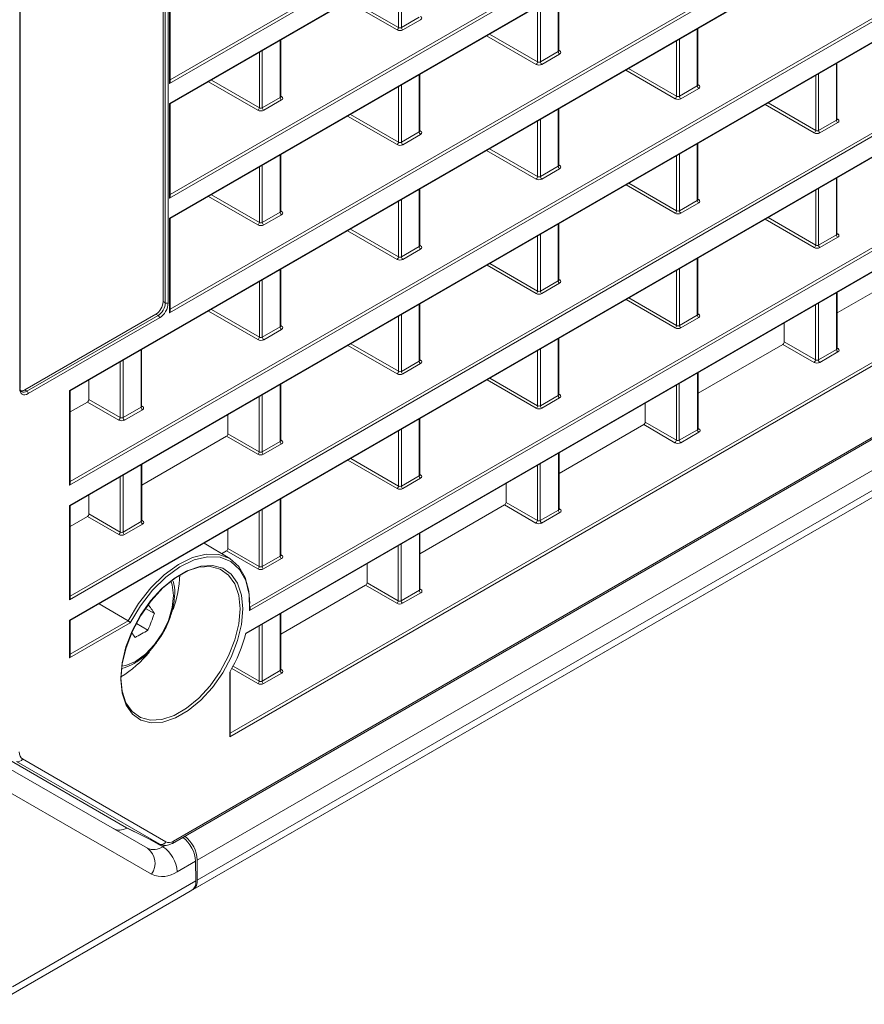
# Model space of a CAD drawing. Header units: millimetres. Extents: x 0 to 1118, y 0 to 864.
# Tile 278 of 512: x 606 to 626, y 67 to 91. Entities that reach past the tile are written whole.
import ezdxf

# ---------------------------------------------------------------- set-up
doc = ezdxf.new("R2010")
doc.units = ezdxf.units.MM

msp = doc.modelspace()

# ---------------------------------------------------------------- linework, layer by layer
at = {"color": 9, "linetype": 'Continuous', "lineweight": 0}
for p, q in [((697.2012, 120.6834), (610.1033, 70.4029)), ((610.1033, 69.9085), (697.2012, 120.1891)), ((697.0976, 119.9602), (609.9997, 69.6796)), ((609.4376, 89.5379), (654.3418, 115.4605)), ((654.3323, 115.3737), (609.4229, 89.4481)), ((609.4229, 88.9576), (654.3323, 114.8832)), ((654.3323, 112.5607), (609.4229, 86.6351)), ((609.4376, 86.7249), (654.3418, 112.6476)), ((609.4229, 86.1447), (654.3323, 112.0703)), ((654.3323, 109.7478), (609.4229, 83.8222)), ((609.4376, 83.9119), (654.3418, 109.8346)), ((606.9704, 81.9158), (654.3323, 109.2573)), ((606.985, 79.6831), (654.3418, 107.0216)), ((654.3323, 106.9348), (606.9704, 79.5933)), ((606.9704, 79.0975), (654.3323, 106.4389)), ((609.3174, 84.0663), (609.3174, 105.5505)), ((609.3878, 105.5507), (609.3878, 84.0664)), ((656.569, 105.4184), (606.9704, 76.7857)), ((606.985, 76.8754), (656.534, 105.4795)), ((606.9704, 76.2845), (656.569, 104.9172)), ((605.7453, 81.9636), (605.7453, 103.4479)), ((654.3323, 101.3142), (611.3857, 76.5216)), ((611.3891, 76.6049), (654.3418, 101.401)), ((611.296, 75.9687), (654.3323, 100.813)), ((610.9118, 73.5164), (654.3418, 98.588)), ((654.3323, 98.5012), (610.8972, 73.4266)), ((609.5179, 70.8685), (654.3323, 96.7393)), ((615.0381, 90.8224), (615.0381, 92.1823)), ((615.1085, 92.2229), (615.1085, 90.8218)), ((609.4229, 89.4481), (609.4229, 91.7706)), ((618.9574, 90.2308), (618.9574, 91.6319)), ((615.0027, 90.7611), (613.7895, 91.4615)), ((613.8602, 91.5023), (615.0381, 90.8224)), ((618.4499, 89.979), (618.4499, 91.3389)), ((618.5203, 91.3795), (618.5203, 89.9784)), ((615.1085, 90.8218), (615.5456, 91.0742)), ((615.5806, 91.0131), (615.1435, 90.7608)), ((618.4145, 89.9177), (617.2013, 90.6181)), ((617.272, 90.6589), (618.4499, 89.979)), ((622.3692, 89.3874), (622.3692, 90.7885)), ((612.1338, 89.1046), (612.1338, 90.5057)), ((621.8617, 89.1356), (621.8617, 90.4955)), ((621.9321, 90.5361), (621.9321, 89.135)), ((611.6263, 88.8528), (611.6263, 90.2127)), ((611.6967, 90.2533), (611.6967, 88.8522)), ((618.5203, 89.9784), (618.9574, 90.2308)), ((618.9924, 90.1697), (618.5553, 89.9174)), ((618.972, 90.2642), (618.993, 90.2517)), ((625.781, 88.5493), (625.781, 89.9397)), ((615.5456, 88.2612), (615.5456, 89.6623)), ((621.8263, 89.0743), (620.6131, 89.7747)), ((620.6838, 89.8155), (621.8617, 89.1356)), ((625.2735, 88.2975), (625.2735, 89.6467)), ((625.3439, 89.6874), (625.3439, 88.297)), ((611.591, 88.7915), (610.3777, 89.4919)), ((610.4484, 89.5327), (611.6263, 88.8528)), ((615.0381, 88.0094), (615.0381, 89.3693)), ((615.1085, 89.4099), (615.1085, 88.0088)), ((621.9321, 89.135), (622.3692, 89.3874)), ((622.3838, 89.4208), (622.4048, 89.4083)), ((612.1484, 89.1381), (612.1695, 89.1255)), ((622.4042, 89.3263), (621.9671, 89.074)), ((609.4229, 86.6351), (609.4229, 88.9576)), ((611.6967, 88.8522), (612.1338, 89.1046)), ((612.1688, 89.0435), (611.7318, 88.7912)), ((625.2381, 88.2363), (624.0342, 88.9313)), ((624.1049, 88.9721), (625.2735, 88.2975)), ((615.0027, 87.9481), (613.7895, 88.6485)), ((613.8602, 88.6893), (615.0381, 88.0094)), ((618.9574, 87.4178), (618.9574, 88.8189)), ((618.4499, 87.166), (618.4499, 88.5259)), ((618.5203, 88.5665), (618.5203, 87.1654)), ((625.3439, 88.297), (625.781, 88.5493)), ((625.816, 88.4882), (625.3789, 88.2359)), ((625.7956, 88.5828), (625.8166, 88.5702)), ((615.1085, 88.0088), (615.5456, 88.2612)), ((615.5806, 88.2001), (615.1435, 87.9478)), ((615.5602, 88.2947), (615.5813, 88.2821)), ((622.3692, 86.5797), (622.3692, 87.9701)), ((612.1338, 86.2916), (612.1338, 87.6927)), ((618.4145, 87.1047), (617.2013, 87.8051)), ((617.272, 87.8459), (618.4499, 87.166)), ((621.8617, 86.3279), (621.8617, 87.6772)), ((621.9321, 87.7178), (621.9321, 86.3274)), ((611.6967, 87.4404), (611.6967, 86.0393)), ((618.972, 87.4513), (618.993, 87.4387)), ((611.6263, 86.0398), (611.6263, 87.3997)), ((618.5203, 87.1654), (618.9574, 87.4178)), ((618.9924, 87.3567), (618.5553, 87.1044)), ((621.8263, 86.2667), (620.6224, 86.9617)), ((620.6931, 87.0025), (621.8617, 86.3279)), ((625.781, 85.7363), (625.781, 87.1267)), ((610.4484, 86.7198), (611.6263, 86.0398)), ((615.5456, 85.4482), (615.5456, 86.8493)), ((625.2735, 85.4845), (625.2735, 86.8338)), ((625.3439, 86.8744), (625.3439, 85.484)), ((611.591, 85.9786), (610.3777, 86.6789)), ((615.0381, 85.1964), (615.0381, 86.5563)), ((615.1085, 86.597), (615.1085, 85.1959)), ((621.9321, 86.3274), (622.3692, 86.5797)), ((622.4042, 86.5187), (621.9671, 86.2663)), ((622.3838, 86.6132), (622.4048, 86.6006)), ((611.6967, 86.0393), (612.1338, 86.2916)), ((612.1688, 86.2305), (611.7318, 85.9782)), ((612.1484, 86.3251), (612.1695, 86.3125)), ((609.4229, 83.8222), (609.4229, 86.1447)), ((618.9574, 84.6101), (618.9574, 86.0005)), ((625.2381, 85.4233), (624.0342, 86.1183)), ((624.1049, 86.1591), (625.2735, 85.4845)), ((615.0027, 85.1352), (613.7895, 85.8355)), ((613.8602, 85.8764), (615.0381, 85.1964)), ((618.5203, 85.7482), (618.5203, 84.3578)), ((625.3439, 85.484), (625.781, 85.7363)), ((625.7956, 85.7698), (625.8166, 85.7573)), ((618.4499, 84.3583), (618.4499, 85.7076)), ((625.816, 85.6753), (625.3789, 85.4229)), ((615.1085, 85.1959), (615.5456, 85.4482)), ((615.5806, 85.3871), (615.1435, 85.1348)), ((615.5602, 85.4817), (615.5813, 85.4691)), ((617.2813, 85.033), (618.4499, 84.3583)), ((622.3692, 83.7667), (622.3692, 85.1572)), ((612.1338, 83.4786), (612.1338, 84.8797)), ((618.4145, 84.2971), (617.2106, 84.9921)), ((621.8617, 83.5149), (621.8617, 84.8642)), ((621.9321, 84.9048), (621.9321, 83.5144)), ((611.6263, 83.2268), (611.6263, 84.5867)), ((611.6967, 84.6274), (611.6967, 83.2263)), ((618.5203, 84.3578), (618.9574, 84.6101)), ((618.9924, 84.5491), (618.5553, 84.2967)), ((618.972, 84.6436), (618.993, 84.6311)), ((625.7856, 82.926), (625.7856, 84.3164)), ((609.2636, 84.0973), (609.3174, 84.0663)), ((621.8263, 83.4537), (620.6224, 84.1487)), ((620.6931, 84.1896), (621.8617, 83.5149)), ((625.3392, 84.0588), (625.3392, 82.6683)), ((611.591, 83.1656), (610.3777, 83.8659)), ((610.4484, 83.9068), (611.6263, 83.2268)), ((615.5456, 82.6405), (615.5456, 84.031)), ((622.3838, 83.8002), (622.4048, 83.7877)), ((625.2688, 82.6689), (625.2688, 84.0181)), ((605.9224, 81.9022), (609.1406, 83.7601)), ((609.1757, 83.699), (605.9574, 81.8411)), ((609.1406, 83.7601), (609.0868, 83.7911)), ((615.0381, 82.3888), (615.0381, 83.738)), ((615.1085, 83.7786), (615.1085, 82.3882)), ((621.9321, 83.5144), (622.3692, 83.7667)), ((622.4042, 83.7057), (621.9671, 83.4533)), ((611.6967, 83.2263), (612.1338, 83.4786)), ((612.1688, 83.4175), (611.7318, 83.1652)), ((612.1484, 83.5121), (612.1695, 83.4995)), ((618.9574, 81.7972), (618.9574, 83.1876)), ((624.5018, 83.1117), (625.2688, 82.6689)), ((608.722, 81.509), (608.722, 82.9101)), ((615.0027, 82.3275), (613.7988, 83.0225)), ((613.8695, 83.0634), (615.0381, 82.3888)), ((618.4499, 81.5454), (618.4499, 82.8946)), ((618.5203, 82.9352), (618.5203, 81.5448)), ((625.2335, 82.6076), (624.4664, 83.0505)), ((625.3392, 82.6683), (625.7856, 82.926)), ((625.8206, 82.865), (625.3743, 82.6073)), ((625.8002, 82.9595), (625.8213, 82.9469)), ((608.2099, 81.2545), (608.2099, 82.6145)), ((608.2803, 82.6551), (608.2803, 81.254)), ((615.1085, 82.3882), (615.5456, 82.6405)), ((615.5602, 82.674), (615.5813, 82.6615)), ((615.5806, 82.5795), (615.1435, 82.3272)), ((618.4145, 81.4841), (617.2106, 82.1792)), ((617.2813, 82.22), (618.4499, 81.5454)), ((622.3738, 80.9564), (622.3738, 82.3468)), ((605.8695, 81.9338), (605.9224, 81.9022)), ((606.9704, 79.5933), (606.9704, 81.9158)), ((612.1338, 80.671), (612.1338, 82.0614)), ((621.8571, 80.6993), (621.8571, 82.0485)), ((621.9274, 82.0892), (621.9274, 80.6988)), ((608.1745, 81.1933), (607.4075, 81.6361)), ((607.4428, 81.6974), (608.2099, 81.2545)), ((611.6217, 80.4165), (611.6217, 81.7657)), ((611.6921, 81.8064), (611.6921, 80.416)), ((618.5203, 81.5448), (618.9574, 81.7972)), ((618.9924, 81.7361), (618.5553, 81.4838)), ((618.972, 81.8306), (618.993, 81.8181)), ((608.2803, 81.254), (608.722, 81.509)), ((608.7571, 81.448), (608.3153, 81.193)), ((608.7367, 81.5425), (608.7577, 81.53)), ((615.5456, 79.8276), (615.5456, 81.218)), ((621.09, 81.1421), (621.8571, 80.6993)), ((615.0381, 79.5758), (615.0381, 80.925)), ((615.1085, 80.9657), (615.1085, 79.5752)), ((621.8217, 80.638), (621.0546, 81.0809)), ((621.9274, 80.6988), (622.3738, 80.9564)), ((622.3884, 80.9899), (622.4095, 80.9774)), ((611.5863, 80.3553), (610.8192, 80.7981)), ((610.8546, 80.8593), (611.6217, 80.4165)), ((611.6921, 80.416), (612.1338, 80.671)), ((612.1484, 80.7045), (612.1695, 80.6919)), ((622.4088, 80.8954), (621.9625, 80.6377)), ((612.1688, 80.6099), (611.7271, 80.3549)), ((615.0027, 79.5145), (613.7988, 80.2096)), ((613.8695, 80.2504), (615.0381, 79.5758)), ((618.962, 78.9868), (618.962, 80.3773)), ((608.7266, 78.7041), (608.7266, 80.0945)), ((618.4453, 78.7297), (618.4453, 80.0789)), ((618.5157, 80.1196), (618.5157, 78.7292)), ((608.2099, 78.4469), (608.2099, 79.7962)), ((608.2803, 79.8368), (608.2803, 78.4464)), ((615.1085, 79.5752), (615.5456, 79.8276)), ((615.5806, 79.7665), (615.1435, 79.5142)), ((615.5602, 79.8611), (615.5813, 79.8485)), ((612.1338, 77.858), (612.1338, 79.2484)), ((606.9704, 76.7857), (606.9704, 79.0975)), ((611.6921, 78.9934), (611.6921, 77.603)), ((618.4099, 78.6685), (617.6428, 79.1113)), ((617.6782, 79.1725), (618.4453, 78.7297)), ((618.5157, 78.7292), (618.962, 78.9868)), ((618.9767, 79.0203), (618.9977, 79.0078)), ((608.1745, 78.3857), (607.4075, 78.8285)), ((607.4428, 78.8897), (608.2099, 78.4469)), ((608.7413, 78.7375), (608.7623, 78.725)), ((611.6217, 77.6035), (611.6217, 78.9528)), ((618.9971, 78.9258), (618.5507, 78.6681)), ((608.2803, 78.4464), (608.7266, 78.7041)), ((608.7617, 78.643), (608.3153, 78.3853)), ((615.5502, 77.0173), (615.5502, 78.4077)), ((610.8546, 78.0463), (611.6217, 77.6035)), ((615.0335, 76.7601), (615.0335, 78.1094)), ((615.1039, 78.15), (615.1039, 76.7596)), ((611.5863, 77.5423), (610.8192, 77.9851)), ((611.6921, 77.603), (612.1338, 77.858)), ((612.1688, 77.7969), (611.7271, 77.5419)), ((612.1484, 77.8915), (612.1695, 77.8789)), ((614.9981, 76.6989), (614.231, 77.1417)), ((614.2664, 77.2029), (615.0335, 76.7601)), ((615.5649, 77.0507), (615.5859, 77.0382)), ((615.1039, 76.7596), (615.5502, 77.0173)), ((615.5853, 76.9562), (615.1389, 76.6985)), ((612.1384, 75.0477), (612.1384, 76.4381)), ((606.9704, 75.3595), (606.9704, 76.2845)), ((608.4572, 76.2178), (606.9704, 75.3595)), ((606.985, 75.4492), (608.406, 76.2695)), ((611.6217, 74.7905), (611.6217, 76.1398)), ((611.6921, 76.1804), (611.6921, 74.79)), ((610.9809, 75.1604), (611.6217, 74.7905)), ((610.8972, 73.4266), (610.8972, 75.0088)), ((611.5863, 74.7293), (610.9475, 75.0981)), ((611.6921, 74.79), (612.1384, 75.0477)), ((612.1735, 74.9866), (611.7271, 74.7289)), ((612.1531, 75.0812), (612.1741, 75.0686)), ((609.1845, 70.7902), (605.6659, 72.8221)), ((605.8121, 72.8819), (609.3307, 70.85)), ((608.982, 70.0545), (605.4629, 72.0867)), ((608.367, 71.1937), (609.1845, 70.7902)), ((608.9303, 70.9153), (609.2535, 70.7287)), ((609.2535, 70.7287), (609.3145, 70.764)), ((610.061, 70.3784), (609.607, 70.1164)), ((605.5694, 67.2912), (610.0685, 69.8884))]:
    msp.add_line(p, q, dxfattribs=at)
at = {"color": 7, "linetype": 'Continuous', "lineweight": 15}
for p, q in [((609.6765, 69.493), (696.7744, 119.7735)), ((609.4376, 88.9492), (654.3469, 114.8748)), ((609.4376, 86.1362), (654.3469, 112.0618)), ((606.985, 81.9074), (654.3469, 109.2488)), ((606.985, 79.0891), (654.3469, 106.4305)), ((609.2636, 84.0973), (609.2636, 105.5805)), ((606.985, 76.2761), (656.5587, 104.8943)), ((605.7599, 81.9841), (605.7599, 103.4683)), ((611.3032, 75.9559), (654.3469, 100.8045)), ((609.4921, 70.8113), (654.3185, 96.689)), ((609.4376, 89.4974), (609.4376, 91.7622)), ((618.972, 90.2514), (618.972, 91.6403)), ((622.3838, 89.408), (622.3838, 90.7969)), ((612.1484, 89.1252), (612.1484, 90.5141)), ((625.7956, 88.5699), (625.7956, 89.9482)), ((615.5602, 88.2818), (615.5602, 89.6707)), ((609.4376, 86.6844), (609.4376, 88.9492)), ((618.972, 87.4384), (618.972, 88.8273)), ((622.3838, 86.6003), (622.3838, 87.9786)), ((612.1484, 86.3122), (612.1484, 87.7011)), ((625.7956, 85.7569), (625.7956, 87.1352)), ((615.5602, 85.4688), (615.5602, 86.8577)), ((609.4376, 83.8714), (609.4376, 86.1362)), ((618.972, 84.6308), (618.972, 86.009)), ((622.3838, 83.7874), (622.3838, 85.1656)), ((627.8782, 85.02), (625.8002, 83.8205)), ((612.1484, 83.4992), (612.1484, 84.8882)), ((625.8002, 82.9466), (625.8002, 84.3249)), ((615.5602, 82.6612), (615.5602, 84.0394)), ((605.8695, 81.9338), (609.0868, 83.7911)), ((624.5018, 83.1117), (624.5018, 83.5753)), ((618.972, 81.8178), (618.972, 83.196)), ((608.7367, 81.5296), (608.7367, 82.9186)), ((624.4664, 83.0505), (622.3884, 81.8509)), ((622.3884, 80.977), (622.3884, 82.3553)), ((607.4428, 81.6974), (607.4428, 82.1717)), ((606.985, 79.6426), (606.985, 81.9074)), ((612.1484, 80.6916), (612.1484, 82.0698)), ((607.4075, 81.6361), (606.985, 81.3923)), ((621.09, 81.1421), (621.09, 81.6057)), ((610.8546, 80.8593), (610.8546, 81.3229)), ((615.5602, 79.8482), (615.5602, 81.2264)), ((621.0546, 81.0809), (618.9767, 79.8813)), ((610.8192, 80.7981), (608.7413, 79.5985)), ((618.9767, 79.0075), (618.9767, 80.3857)), ((608.7413, 78.7247), (608.7413, 80.1029)), ((617.6782, 79.1725), (617.6782, 79.6361)), ((607.4428, 78.8897), (607.4428, 79.3533)), ((612.1484, 77.8786), (612.1484, 79.2569)), ((606.985, 76.835), (606.985, 79.0891)), ((617.6428, 79.1113), (615.5649, 77.9117)), ((607.4075, 78.8285), (606.985, 78.5846)), ((610.8546, 78.0463), (610.8546, 78.5099)), ((615.5649, 77.0379), (615.5649, 78.4161)), ((610.8989, 77.7975), (610.2676, 78.171)), ((610.8192, 77.9851), (610.6991, 77.9157)), ((614.2664, 77.2029), (614.2664, 77.6665)), ((614.231, 77.1417), (612.1531, 75.9421)), ((608.406, 76.2695), (607.6932, 76.6849)), ((609.0491, 76.4516), (608.8341, 76.5757)), ((612.1531, 75.0683), (612.1531, 76.4465)), ((606.985, 75.4087), (606.985, 76.2761)), ((608.8909, 76.0438), (608.6078, 76.2073)), ((610.9118, 73.4759), (610.9118, 75.0174)), ((608.367, 71.1937), (605.3463, 72.9381)), ((605.3594, 72.7238), (608.8785, 70.6916)), ((608.3766, 71.1886), (609.1942, 70.7851)), ((610.061, 70.3784), (610.0685, 69.8884)), ((610.1033, 69.9085), (610.1033, 70.4029)), ((609.9693, 69.662), (605.4655, 67.062)), ((609.6517, 69.4786), (609.9693, 69.662)), ((609.9997, 69.6796), (609.6765, 69.493)), ((605.1225, 66.864), (609.6306, 69.4665)), ((609.6306, 69.4665), (609.6412, 69.4726)), ((609.6412, 69.4726), (609.6517, 69.4786))]:
    msp.add_line(p, q, dxfattribs=at)
at = {"color": 7, "linetype": 'Continuous', "lineweight": 15, "flags": 128}
for points in [[(609.4229, 88.9576), (609.4291, 88.9541), (609.4338, 88.9514), (609.4366, 88.9498), (609.4376, 88.9492), (609.4376, 88.9492)], [(609.4229, 86.1447), (609.4291, 86.1411), (609.4338, 86.1384), (609.4366, 86.1368), (609.4376, 86.1362), (609.4376, 86.1362)], [(606.9704, 81.9158), (606.9766, 81.9123), (606.9812, 81.9096), (606.984, 81.908), (606.985, 81.9074), (606.985, 81.9074)], [(608.406, 76.2695), (608.662, 76.6928), (608.9614, 77.0749), (609.2916, 77.3996), (609.6385, 77.6532), (609.9875, 77.8249), (610.3239, 77.9074), (610.6334, 77.8974), (610.9029, 77.7951), (611.1211, 77.605), (611.2786, 77.3351), (611.3689, 76.9968), (611.3901, 76.6977)], [(611.3857, 76.5216), (611.3739, 76.9154), (611.2905, 77.2564), (611.1391, 77.5297), (610.9262, 77.7235), (610.6612, 77.8294), (610.3555, 77.8428), (610.0224, 77.7631), (609.6763, 77.5938), (609.3322, 77.3422), (609.0051, 77.0192), (608.7091, 76.6389), (608.4572, 76.2178)], [(608.2255, 74.8325), (608.2582, 75.211), (608.355, 75.6107), (608.5115, 76.0142), (608.721, 76.4039), (608.9744, 76.7626), (609.2604, 77.0748), (609.5667, 77.3268), (609.8798, 77.5076), (610.186, 77.6092), (610.4721, 77.6273), (610.7254, 77.561), (610.9349, 77.4132), (611.0915, 77.1905), (611.1882, 76.9024), (611.221, 76.5618), (611.1882, 76.1833), (611.0915, 75.7835), (610.9349, 75.38), (610.7254, 74.9904), (610.4721, 74.6316), (610.186, 74.3194), (609.8798, 74.0675), (609.5667, 73.8867), (609.2604, 73.7851), (608.9744, 73.767), (608.721, 73.8333), (608.5115, 73.9811), (608.355, 74.2038), (608.2582, 74.4918), (608.2255, 74.8325)], [(608.2258, 74.8732), (608.2578, 74.5405), (608.3522, 74.2593), (608.5051, 74.0418), (608.7097, 73.8975), (608.957, 73.8328), (609.2363, 73.8504), (609.5353, 73.9497), (609.841, 74.1262), (610.1401, 74.3722), (610.4194, 74.677), (610.6667, 75.0273), (610.8713, 75.4078), (611.0241, 75.8017), (611.1186, 76.192), (611.1506, 76.5616), (611.1186, 76.8942), (611.0241, 77.1754), (610.8713, 77.3929), (610.6667, 77.5372), (610.4194, 77.6019), (610.1401, 77.5843), (609.841, 77.4851), (609.5353, 77.3086), (609.2363, 77.0625), (608.957, 76.7577), (608.7097, 76.4074), (608.5051, 76.027), (608.3522, 75.633), (608.2578, 75.2427), (608.2258, 74.8732)]]:
    msp.add_lwpolyline(points, dxfattribs=at)
at = {"color": 9, "linetype": 'Continuous', "lineweight": 0, "flags": 128}
msp.add_lwpolyline([(608.2445, 75.1533), (608.3475, 75.1734), (608.5887, 75.2759), (608.8299, 75.4518), (609.0547, 75.6891), (609.2477, 75.9715), (609.3958, 76.2799), (609.4889, 76.5932), (609.5206, 76.8901), (609.4889, 77.1503), (609.4547, 77.2496)], dxfattribs=at)
at = {"color": 9, "linetype": 'Continuous', "lineweight": 0}
for centre, radius, start, end in [((614.9602, 90.8265), 0.078, 303.05959, 356.93856), ((615.1854, 90.8254), 0.077, 182.63708, 237.07265), ((619.0343, 90.2343), 0.077, 182.63683, 237.07229), ((618.9777, 90.2745), 0.0275, 258.45859, 303.96538), ((618.372, 89.9831), 0.078, 303.05873, 356.94127), ((618.5972, 89.982), 0.077, 182.63683, 237.07229), ((622.446, 89.3909), 0.077, 182.63602, 237.07309), ((622.3895, 89.4311), 0.0275, 258.45597, 303.95996), ((612.1541, 89.1483), 0.0275, 258.46405, 303.95992), ((621.7838, 89.1397), 0.078, 303.05944, 356.9418), ((622.009, 89.1386), 0.077, 182.63602, 237.07309), ((612.2107, 89.1081), 0.077, 182.63708, 237.07265), ((611.5484, 88.8569), 0.078, 303.05345, 356.94963), ((611.7736, 88.8558), 0.077, 182.63708, 237.07265), ((625.8578, 88.5528), 0.077, 182.63734, 237.07301), ((625.8013, 88.5931), 0.0275, 258.48023, 303.94901), ((615.6225, 88.2647), 0.077, 182.63683, 237.07229), ((615.5659, 88.305), 0.0276, 258.52835, 303.90616), ((625.1955, 88.3017), 0.078, 303.05944, 356.9418), ((625.4207, 88.3005), 0.077, 182.63734, 237.07301), ((614.9602, 88.0135), 0.078, 303.05883, 356.93871), ((615.1854, 88.0124), 0.077, 182.63683, 237.07229), ((618.9777, 87.4615), 0.0275, 258.45597, 303.95996), ((619.0343, 87.4213), 0.077, 182.63602, 237.07309), ((618.372, 87.1701), 0.078, 303.05944, 356.9418), ((618.5972, 87.169), 0.077, 182.63602, 237.07309), ((622.446, 86.5833), 0.077, 182.63734, 237.07301), ((622.3895, 86.6235), 0.0275, 258.47996, 303.94401), ((612.2107, 86.2951), 0.077, 182.63683, 237.07229), ((612.1541, 86.3353), 0.0275, 258.45337, 303.97059), ((621.7838, 86.3321), 0.078, 303.05944, 356.9418), ((622.009, 86.3309), 0.077, 182.63734, 237.07301), ((611.5484, 86.0439), 0.078, 303.05269, 356.94977), ((611.7736, 86.0428), 0.077, 182.63683, 237.07229), ((625.8578, 85.7399), 0.077, 182.63683, 237.07229), ((625.8013, 85.7801), 0.0275, 258.45886, 303.97038), ((615.6225, 85.4517), 0.077, 182.63602, 237.07309), ((615.5659, 85.492), 0.0276, 258.52575, 303.90073), ((625.1956, 85.4887), 0.078, 303.05873, 356.94127), ((625.4207, 85.4875), 0.077, 182.63683, 237.07229), ((614.9602, 85.2006), 0.078, 303.05954, 356.93923), ((615.1854, 85.1994), 0.077, 182.63602, 237.07309), ((619.0343, 84.6137), 0.077, 182.63734, 237.07301), ((618.9777, 84.6539), 0.0275, 258.47996, 303.94401), ((618.372, 84.3625), 0.078, 303.05944, 356.9418), ((618.5972, 84.3613), 0.077, 182.63734, 237.07301), ((609.3524, 84.1347), 0.0769, 242.9155, 297.37657), ((609.0989, 83.6955), 0.0769, 2.61758, 57.09153), ((622.4461, 83.7703), 0.077, 182.63683, 237.07229), ((622.3895, 83.8105), 0.0275, 258.45859, 303.96538), ((612.2107, 83.4821), 0.077, 182.63602, 237.07309), ((612.1541, 83.5223), 0.0275, 258.45076, 303.96517), ((621.7838, 83.5191), 0.078, 303.05873, 356.94127), ((622.009, 83.5179), 0.077, 182.63683, 237.07229), ((611.5484, 83.231), 0.078, 303.0534, 356.9503), ((611.7736, 83.2298), 0.077, 182.63602, 237.07309), ((625.8625, 82.9295), 0.077, 182.63734, 237.07301), ((625.8059, 82.9698), 0.0275, 258.60099, 303.95607), ((615.6225, 82.6441), 0.077, 182.63734, 237.07301), ((615.5659, 82.6844), 0.0276, 258.54987, 303.88464), ((625.1909, 82.673), 0.078, 303.06072, 356.94174), ((625.4161, 82.6719), 0.077, 182.63734, 237.07301), ((614.9602, 82.3929), 0.078, 303.05954, 356.93923), ((615.1854, 82.3918), 0.077, 182.63734, 237.07301), ((605.7364, 81.9855), 0.0235, 292.09479, 356.58901), ((605.8806, 81.8376), 0.0769, 2.61758, 57.09153), ((619.0343, 81.8007), 0.077, 182.63683, 237.07229), ((618.9777, 81.8409), 0.0275, 258.45859, 303.96538), ((608.7989, 81.5126), 0.077, 182.63602, 237.07309), ((608.7423, 81.5528), 0.0276, 258.51955, 303.90693), ((618.372, 81.5495), 0.078, 303.05873, 356.94127), ((618.5972, 81.5484), 0.077, 182.63683, 237.07229), ((608.132, 81.2587), 0.078, 303.05933, 356.94436), ((608.3572, 81.2576), 0.077, 182.63602, 237.07309), ((622.4507, 80.96), 0.077, 182.63734, 237.07301), ((622.3941, 81.0002), 0.0276, 258.63958, 303.91748), ((612.2107, 80.6745), 0.077, 182.63734, 237.07301), ((612.1541, 80.7147), 0.0275, 258.47475, 303.94921), ((621.7791, 80.7034), 0.078, 303.06072, 356.94174), ((622.0043, 80.7023), 0.077, 182.63734, 237.07301), ((611.5438, 80.4207), 0.078, 303.05954, 356.93923), ((611.769, 80.4195), 0.077, 182.63734, 237.07301), ((615.6225, 79.8311), 0.077, 182.63683, 237.07229), ((615.5659, 79.8714), 0.0276, 258.52835, 303.90616), ((614.9602, 79.5799), 0.078, 303.05883, 356.93871), ((615.1854, 79.5788), 0.077, 182.63683, 237.07229), ((619.0389, 78.9904), 0.077, 182.63734, 237.07301), ((618.9823, 79.0307), 0.0276, 258.63958, 303.91748), ((618.3673, 78.7339), 0.078, 303.06072, 356.94174), ((618.5925, 78.7327), 0.077, 182.63734, 237.07301), ((608.8035, 78.7076), 0.077, 182.63734, 237.07301), ((608.7469, 78.7478), 0.0275, 258.47475, 303.94921), ((608.132, 78.4511), 0.078, 303.05933, 356.94436), ((608.3572, 78.4499), 0.077, 182.63734, 237.07301), ((612.2107, 77.8615), 0.077, 182.63683, 237.07229), ((612.1541, 77.9017), 0.0275, 258.45337, 303.97059), ((611.5438, 77.6077), 0.078, 303.05883, 356.93871), ((611.769, 77.6065), 0.077, 182.63683, 237.07229), ((615.5705, 77.061), 0.0275, 258.59549, 303.9563), ((615.6271, 77.0208), 0.077, 182.63734, 237.07301), ((614.9555, 76.7643), 0.078, 303.06082, 356.93918), ((615.1807, 76.7631), 0.077, 182.63734, 237.07301), ((612.2153, 75.0512), 0.077, 182.63734, 237.07301), ((612.1587, 75.0915), 0.0276, 258.66703, 303.8953), ((611.5438, 74.7947), 0.078, 303.06082, 356.93918), ((611.769, 74.7935), 0.077, 182.63734, 237.07301), ((605.7064, 72.9317), 0.1168, 249.71119, 334.75837), ((609.225, 70.8998), 0.1168, 249.71152, 334.75701), ((609.4581, 70.8611), 0.0603, 304.2334, 7.05482), ((609.0338, 71.0354), 0.3772, 245.68621, 305.61842), ((608.6051, 70.3202), 0.4611, 324.81525, 53.64953), ((608.8394, 70.0814), 0.7684, 2.60557, 57.39493), ((609.2409, 70.6275), 0.6287, 245.68648, 305.61763)]:
    msp.add_arc(centre, radius, start, end, dxfattribs=at)
at = {"color": 7, "linetype": 'Continuous', "lineweight": 15}
for centre, radius, start, end in [((606.9932, 77.4584), 2.6778, 340.14306, 358.6547), ((605.4871, 74.1162), 4.2593, 33.2503, 36.9518), ((604.6933, 77.9071), 4.5926, 336.06494, 341.52325), ((605.279, 73.7066), 3.9374, 33.17553, 35.23224), ((606.907, 79.1152), 3.6564, 297.13379, 302.86084), ((607.5763, 76.9516), 3.8474, 329.6709, 345.19806), ((606.8785, 77.132), 2.6126, 301.04804, 321.68625), ((609.3251, 70.3642), 0.7792, 2.84252, 52.93805), ((609.853, 69.8839), 0.2515, 305.69767, 5.61985)]:
    msp.add_arc(centre, radius, start, end, dxfattribs=at)
at = {"color": 9, "linetype": 'Continuous', "lineweight": 0}
for centre, major_axis, ratio, start_param, end_param in [((615.5099, 91.0546), (0.1, -0.0008), 0.5823041, 5.5022266, 7.0642962), ((615.0731, 90.8429), (0.05, -0.0008), 0.5872741, 3.9447519, 5.5068216), ((615.0728, 90.8023), (0.1, -0.0008), 0.5823041, 3.9401569, 5.5022266), ((618.922, 90.2519), (0.05, -0.0008), 0.5872741, 5.5068216, 6.2922198), ((618.9217, 90.2112), (0.1, -0.0008), 0.5823041, 5.5022266, 7.0642962), ((618.4846, 89.9589), (0.1, -0.0008), 0.5823041, 3.9401569, 5.5022266), ((618.4849, 89.9995), (0.05, -0.0008), 0.5872741, 3.9447519, 5.5068216), ((622.3338, 89.4085), (0.05, -0.0008), 0.5872741, 5.5068216, 6.2922198), ((622.3335, 89.3678), (0.1, -0.0008), 0.5823041, 5.5022266, 7.0642962), ((612.0984, 89.1257), (0.05, -0.0008), 0.5872741, 5.5068216, 6.2922198), ((612.0981, 89.085), (0.1, -0.0008), 0.5823041, 5.5022266, 7.0642962), ((621.8967, 89.1562), (0.05, -0.0008), 0.5872741, 3.9447519, 5.5068216), ((621.8964, 89.1155), (0.1, -0.0008), 0.5823041, 3.9401569, 5.5022266), ((611.661, 88.8327), (0.1, -0.0008), 0.5823041, 3.9401569, 5.5022266), ((611.6614, 88.8734), (0.05, -0.0008), 0.5872741, 3.9447519, 5.5068216), ((625.7456, 88.5704), (0.05, -0.0008), 0.5872741, 5.5068216, 6.2922198), ((625.7453, 88.5298), (0.1, -0.0008), 0.5823041, 5.5022266, 7.0642962), ((615.5102, 88.2823), (0.05, -0.0008), 0.5872741, 5.5068216, 6.2922198), ((615.5099, 88.2416), (0.1, -0.0008), 0.5823041, 5.5022266, 7.0642962), ((625.3082, 88.2774), (0.1, -0.0008), 0.5823041, 3.9401569, 5.5022266), ((625.3085, 88.3181), (0.05, -0.0008), 0.5872741, 3.9447519, 5.5068216), ((615.0728, 87.9893), (0.1, -0.0008), 0.5823041, 3.9401569, 5.5022266), ((615.0731, 88.03), (0.05, -0.0008), 0.5872741, 3.9447519, 5.5068216), ((618.922, 87.4389), (0.05, -0.0008), 0.5872741, 5.5068216, 6.2922198), ((618.9217, 87.3982), (0.1, -0.0008), 0.5823041, 5.5022266, 7.0642962), ((618.4846, 87.1459), (0.1, -0.0008), 0.5823041, 3.9401569, 5.5022266), ((618.4849, 87.1866), (0.05, -0.0008), 0.5872741, 3.9447519, 5.5068216), ((622.3338, 86.6008), (0.05, -0.0008), 0.5872741, 5.5068216, 6.2922198), ((622.3335, 86.5602), (0.1, -0.0008), 0.5823041, 5.5022266, 7.0642962), ((612.0984, 86.3127), (0.05, -0.0008), 0.5872741, 5.5068216, 6.2922198), ((612.0981, 86.2721), (0.1, -0.0008), 0.5823041, 5.5022266, 7.0642962), ((621.8964, 86.3079), (0.1, -0.0008), 0.5823041, 3.9401569, 5.5022266), ((621.8967, 86.3485), (0.05, -0.0008), 0.5872741, 3.9447519, 5.5068216), ((611.661, 86.0197), (0.1, -0.0008), 0.5823041, 3.9401569, 5.5022266), ((611.6614, 86.0604), (0.05, -0.0008), 0.5872741, 3.9447519, 5.5068216), ((625.7456, 85.7574), (0.05, -0.0008), 0.5872741, 5.5068216, 6.2922198), ((625.7453, 85.7168), (0.1, -0.0008), 0.5823041, 5.5022266, 7.0642962), ((615.5102, 85.4693), (0.05, -0.0008), 0.5872741, 5.5068216, 6.2922198), ((615.5099, 85.4287), (0.1, -0.0008), 0.5823041, 5.5022266, 7.0642962), ((625.3082, 85.4645), (0.1, -0.0008), 0.5823041, 3.9401569, 5.5022266), ((625.3085, 85.5051), (0.05, -0.0008), 0.5872741, 3.9447519, 5.5068216), ((615.0728, 85.1763), (0.1, -0.0008), 0.5823041, 3.9401569, 5.5022266), ((615.0731, 85.217), (0.05, -0.0008), 0.5872741, 3.9447519, 5.5068216), ((618.922, 84.6313), (0.05, -0.0008), 0.5872741, 5.5068216, 6.2922198), ((618.9217, 84.5906), (0.1, -0.0008), 0.5823041, 5.5022266, 7.0642962), ((618.4846, 84.3383), (0.1, -0.0008), 0.5823041, 3.9401569, 5.5022266), ((618.4849, 84.3789), (0.05, -0.0008), 0.5872741, 3.9447519, 5.5068216), ((609.1403, 83.9644), (0.125, 0.2165), 0.5794583, 3.9269475, 5.4976676), ((609.1757, 83.944), (0.15, 0.2598), 0.5774255, 3.9269476, 5.4976678), ((622.3338, 83.7879), (0.05, -0.0008), 0.5872741, 5.5068216, 6.2922198), ((622.3335, 83.7472), (0.1, -0.0008), 0.5823041, 5.5022266, 7.0642962), ((612.0984, 83.4997), (0.05, -0.0008), 0.5872741, 5.5068216, 6.2922198), ((612.0981, 83.4591), (0.1, -0.0008), 0.5823041, 5.5022266, 7.0642962), ((621.8964, 83.4949), (0.1, -0.0008), 0.5823041, 3.9401569, 5.5022266), ((621.8967, 83.5355), (0.05, -0.0008), 0.5872741, 3.9447519, 5.5068216), ((611.661, 83.2067), (0.1, -0.0008), 0.5823041, 3.9401569, 5.5022266), ((611.6614, 83.2474), (0.05, -0.0008), 0.5872741, 3.9447519, 5.5068216), ((625.7502, 82.9471), (0.05, -0.0008), 0.5872741, 5.5068216, 6.2922198), ((625.7499, 82.9065), (0.1, -0.0008), 0.5823041, 5.5022266, 7.0642962), ((615.5102, 82.6617), (0.05, -0.0008), 0.5872741, 5.5068216, 6.2922198), ((615.5099, 82.621), (0.1, -0.0008), 0.5823041, 5.5022266, 7.0642962), ((625.3036, 82.6488), (0.1, -0.0008), 0.5823041, 3.9401569, 5.5022266), ((625.3039, 82.6895), (0.05, -0.0008), 0.5872741, 3.9447519, 5.5068216), ((615.0731, 82.4093), (0.05, -0.0008), 0.5872741, 3.9447519, 5.5068216), ((615.0728, 82.3687), (0.1, -0.0008), 0.5823041, 3.9401569, 5.5022266), ((605.9574, 82.0861), (0.15, 0.2598), 0.5773376, 2.3561513, 3.9268715), ((618.922, 81.8183), (0.05, -0.0008), 0.5872741, 5.5068216, 6.2922198), ((618.9217, 81.7776), (0.1, -0.0008), 0.5823041, 5.5022266, 7.0642962), ((608.6867, 81.5301), (0.05, -0.0008), 0.5872741, 5.5068216, 6.2922198), ((608.6863, 81.4895), (0.1, -0.0008), 0.5823041, 5.5022266, 7.0642962), ((618.4846, 81.5253), (0.1, -0.0008), 0.5823041, 3.9401569, 5.5022266), ((618.4849, 81.5659), (0.05, -0.0008), 0.5872741, 3.9447519, 5.5068216), ((608.2446, 81.2345), (0.1, -0.0008), 0.5823041, 3.9401569, 5.5022266), ((608.2449, 81.2751), (0.05, -0.0008), 0.5872741, 3.9447519, 5.5068216), ((622.3384, 80.9775), (0.05, -0.0008), 0.5872741, 5.5068216, 6.2922198), ((622.3381, 80.9369), (0.1, -0.0008), 0.5823041, 5.5022266, 7.0642962), ((612.0984, 80.6921), (0.05, -0.0008), 0.5872741, 5.5068216, 6.2922198), ((612.0981, 80.6514), (0.1, -0.0008), 0.5823041, 5.5022266, 7.0642962), ((621.8921, 80.7199), (0.05, -0.0008), 0.5872741, 3.9447519, 5.5068216), ((621.8918, 80.6792), (0.1, -0.0008), 0.5823041, 3.9401569, 5.5022266), ((611.6564, 80.3964), (0.1, -0.0008), 0.5823041, 3.9401569, 5.5022266), ((611.6567, 80.4371), (0.05, -0.0008), 0.5872741, 3.9447519, 5.5068216), ((615.5102, 79.8487), (0.05, -0.0008), 0.5872741, 5.5068216, 6.2922198), ((615.5099, 79.808), (0.1, -0.0008), 0.5823041, 5.5022266, 7.0642962), ((615.0728, 79.5557), (0.1, -0.0008), 0.5823041, 3.9401569, 5.5022266), ((615.0731, 79.5964), (0.05, -0.0008), 0.5872741, 3.9447519, 5.5068216), ((618.9267, 79.008), (0.05, -0.0008), 0.5872741, 5.5068216, 6.2922198), ((618.9263, 78.9673), (0.1, -0.0008), 0.5823041, 5.5022266, 7.0642962), ((618.4803, 78.7503), (0.05, -0.0008), 0.5872741, 3.9447519, 5.5068216), ((608.6913, 78.7252), (0.05, -0.0008), 0.5872741, 5.5068216, 6.2922198), ((608.691, 78.6845), (0.1, -0.0008), 0.5823041, 5.5022266, 7.0642962), ((618.48, 78.7096), (0.1, -0.0008), 0.5823041, 3.9401569, 5.5022266), ((608.2446, 78.4269), (0.1, -0.0008), 0.5823041, 3.9401569, 5.5022266), ((608.2449, 78.4675), (0.05, -0.0008), 0.5872741, 3.9447519, 5.5068216), ((612.0984, 77.8791), (0.05, -0.0008), 0.5872741, 5.5068216, 6.2922198), ((612.0981, 77.8385), (0.1, -0.0008), 0.5823041, 5.5022266, 7.0642962), ((611.6564, 77.5835), (0.1, -0.0008), 0.5823041, 3.9401569, 5.5022266), ((611.6567, 77.6241), (0.05, -0.0008), 0.5872741, 3.9447519, 5.5068216), ((615.5149, 77.0384), (0.05, -0.0008), 0.5872741, 5.5068216, 6.2922198), ((615.5146, 76.9977), (0.1, -0.0008), 0.5823041, 5.5022266, 7.0642962), ((615.0682, 76.7401), (0.1, -0.0008), 0.5823041, 3.9401569, 5.5022266), ((615.0685, 76.7807), (0.05, -0.0008), 0.5872741, 3.9447519, 5.5068216), ((612.1031, 75.0688), (0.05, -0.0008), 0.5872741, 5.5068216, 6.2922198), ((612.1028, 75.0281), (0.1, -0.0008), 0.5823041, 5.5022266, 7.0642962), ((611.6564, 74.7705), (0.1, -0.0008), 0.5823041, 3.9401569, 5.5022266), ((611.6567, 74.8111), (0.05, -0.0008), 0.5872741, 3.9447519, 5.5068216), ((606.0001, 73.207), (0.1881, 0.325), 0.5767255, 2.3578147, 3.1420777), ((609.5182, 71.1753), (0.1874, 0.3254), 0.5767253, 3.1409455, 3.9252085)]:
    msp.add_ellipse(centre, major_axis=major_axis, ratio=ratio, start_param=start_param, end_param=end_param, dxfattribs=at)
at = {"color": 7, "linetype": 'Continuous', "lineweight": 15}
for centre, major_axis, ratio, start_param, end_param in [((609.3876, 89.4685), (0.0354, 0.0612), 0.5773346, 4.7124296, 5.4978278), ((609.3876, 86.6556), (0.0354, 0.0612), 0.5773346, 4.7124296, 5.4978278), ((609.0868, 83.9953), (0.125, 0.2165), 0.5774255, 3.9269476, 5.4976678), ((609.3876, 83.8426), (0.0354, 0.0612), 0.5773346, 4.7124296, 5.4978278), ((624.4664, 83.0913), (0.025, 0.0433), 0.5774255, 3.9269476, 5.4976678), ((605.9221, 82.1065), (0.1243, 0.2169), 0.5773163, 2.3544065, 3.9251267), ((605.8695, 82.138), (0.125, 0.2165), 0.5773376, 3.3483542, 3.9268715), ((607.4074, 81.677), (0.025, 0.0433), 0.5774255, 3.9269476, 5.4976678), ((621.0546, 81.1217), (0.025, 0.0433), 0.5774255, 3.9269476, 5.4976678), ((610.8192, 80.8389), (0.025, 0.0433), 0.5774255, 3.9269476, 5.4976678), ((606.935, 79.6138), (0.0354, 0.0612), 0.5773346, 4.7124296, 5.4978278), ((606.935, 79.1179), (0.05, -0.0289), 0.0000704, 0.0000406, 0.7854388), ((617.6428, 79.1521), (0.025, 0.0433), 0.5774255, 3.9269476, 5.4976678), ((607.4074, 78.8693), (0.025, 0.0433), 0.5774255, 3.9269476, 5.4976678), ((610.8192, 78.0259), (0.025, 0.0433), 0.5774255, 3.9269476, 5.4976678), ((614.231, 77.1825), (0.025, 0.0433), 0.5774255, 3.9269476, 5.4976678), ((606.935, 76.8061), (0.0354, 0.0612), 0.5773346, 4.7124296, 5.4978278), ((606.935, 76.3049), (0.05, -0.0289), 0.0000704, 0.0000406, 0.7854388), ((606.935, 75.3799), (0.0354, 0.0612), 0.5773346, 4.7124296, 5.4978278), ((610.8618, 73.447), (0.0354, 0.0612), 0.5773346, 4.7124296, 5.4978278), ((608.4134, 71.8261), (0.365, 0.6553), 0.587367, 3.1324733, 3.8396016), ((609.7074, 70.5826), (-0.2564, 0.4293), 0.56722, 3.9186434, 5.3620009), ((609.7149, 70.0925), (-0.2564, 0.4293), 0.56722, 3.1332452, 3.9186434)]:
    msp.add_ellipse(centre, major_axis=major_axis, ratio=ratio, start_param=start_param, end_param=end_param, dxfattribs=at)
for points, knots in [([(618.9732, 90.2454), (618.9733, 90.2452), (618.9737, 90.2447), (618.9717, 90.2494), (618.9721, 90.2509), (618.9722, 90.2511)], [0, 0, 0, 0, 0.2369767, 0.9200069, 1, 1, 1, 1]), ([(622.385, 89.402), (622.3851, 89.4018), (622.3855, 89.4013), (622.3835, 89.406), (622.3839, 89.4075), (622.384, 89.4077)], [0, 0, 0, 0, 0.2370621, 0.9200539, 1, 1, 1, 1]), ([(612.1496, 89.1192), (612.1497, 89.119), (612.1501, 89.1185), (612.1481, 89.1232), (612.1485, 89.1248), (612.1486, 89.1249)], [0, 0, 0, 0, 0.2370446, 0.920033, 1, 1, 1, 1]), ([(625.7968, 88.5639), (625.7969, 88.5638), (625.7973, 88.5632), (625.7953, 88.5679), (625.7957, 88.5695), (625.7957, 88.5697)], [0, 0, 0, 0, 0.2370391, 0.920103, 1, 1, 1, 1]), ([(615.5614, 88.2758), (615.5615, 88.2756), (615.5619, 88.2751), (615.5599, 88.2798), (615.5603, 88.2814), (615.5604, 88.2815)], [0, 0, 0, 0, 0.2370518, 0.9201084, 1, 1, 1, 1]), ([(618.9732, 87.4324), (618.9733, 87.4322), (618.9737, 87.4317), (618.9717, 87.4364), (618.9721, 87.438), (618.9722, 87.4381)], [0, 0, 0, 0, 0.2370118, 0.9200486, 1, 1, 1, 1]), ([(622.385, 86.5943), (622.3851, 86.5942), (622.3855, 86.5936), (622.3835, 86.5983), (622.3839, 86.5999), (622.384, 86.6001)], [0, 0, 0, 0, 0.2370267, 0.9200548, 1, 1, 1, 1]), ([(612.1496, 86.3062), (612.1497, 86.3061), (612.1501, 86.3055), (612.1481, 86.3102), (612.1485, 86.3118), (612.1486, 86.3119)], [0, 0, 0, 0, 0.237027, 0.9200122, 1, 1, 1, 1]), ([(625.7968, 85.7509), (625.7969, 85.7508), (625.7973, 85.7502), (625.7953, 85.7549), (625.7957, 85.7565), (625.7957, 85.7567)], [0, 0, 0, 0, 0.2370394, 0.9200603, 1, 1, 1, 1]), ([(615.5614, 85.4628), (615.5615, 85.4627), (615.5619, 85.4621), (615.5599, 85.4668), (615.5603, 85.4684), (615.5604, 85.4685)], [0, 0, 0, 0, 0.2370869, 0.9201502, 1, 1, 1, 1]), ([(618.9732, 84.6248), (618.9733, 84.6246), (618.9737, 84.624), (618.9717, 84.6287), (618.9721, 84.6303), (618.9722, 84.6305)], [0, 0, 0, 0, 0.2369763, 0.9200495, 1, 1, 1, 1]), ([(622.385, 83.7814), (622.3851, 83.7812), (622.3855, 83.7806), (622.3835, 83.7853), (622.3839, 83.7869), (622.384, 83.7871)], [0, 0, 0, 0, 0.237027, 0.9200122, 1, 1, 1, 1]), ([(612.1496, 83.4932), (612.1497, 83.4931), (612.1501, 83.4925), (612.1481, 83.4972), (612.1485, 83.4988), (612.1486, 83.499)], [0, 0, 0, 0, 0.2370621, 0.9200539, 1, 1, 1, 1]), ([(625.8014, 82.9406), (625.8015, 82.9405), (625.8019, 82.9399), (625.7999, 82.9446), (625.8003, 82.9462), (625.8004, 82.9464)], [0, 0, 0, 0, 0.237166, 0.9206902, 1, 1, 1, 1]), ([(615.5614, 82.6552), (615.5615, 82.655), (615.5619, 82.6544), (615.5599, 82.6591), (615.5603, 82.6607), (615.5604, 82.6609)], [0, 0, 0, 0, 0.2370515, 0.9201511, 1, 1, 1, 1]), ([(618.9732, 81.8118), (618.9733, 81.8116), (618.9737, 81.811), (618.9717, 81.8157), (618.9721, 81.8173), (618.9722, 81.8175)], [0, 0, 0, 0, 0.2369767, 0.9200069, 1, 1, 1, 1]), ([(608.7378, 81.5236), (608.7379, 81.5235), (608.7383, 81.5229), (608.7363, 81.5276), (608.7368, 81.5292), (608.7368, 81.5294)], [0, 0, 0, 0, 0.2370869, 0.9201502, 1, 1, 1, 1]), ([(622.3896, 80.9711), (622.3897, 80.9709), (622.3901, 80.9703), (622.3881, 80.975), (622.3885, 80.9766), (622.3886, 80.9768)], [0, 0, 0, 0, 0.2371157, 0.920685, 1, 1, 1, 1]), ([(612.1496, 80.6856), (612.1497, 80.6854), (612.1501, 80.6849), (612.1481, 80.6896), (612.1485, 80.6912), (612.1486, 80.6913)], [0, 0, 0, 0, 0.2370267, 0.9200548, 1, 1, 1, 1]), ([(615.5614, 79.8422), (615.5615, 79.842), (615.5619, 79.8415), (615.5599, 79.8462), (615.5603, 79.8478), (615.5604, 79.8479)], [0, 0, 0, 0, 0.2370518, 0.9201084, 1, 1, 1, 1]), ([(618.9778, 79.0015), (618.9779, 79.0013), (618.9783, 79.0007), (618.9763, 79.0054), (618.9767, 79.007), (618.9768, 79.0072)], [0, 0, 0, 0, 0.2371157, 0.920685, 1, 1, 1, 1]), ([(608.7424, 78.7187), (608.7425, 78.7185), (608.743, 78.7179), (608.741, 78.7227), (608.7414, 78.7242), (608.7414, 78.7244)], [0, 0, 0, 0, 0.2370267, 0.9200548, 1, 1, 1, 1]), ([(612.1496, 77.8726), (612.1497, 77.8725), (612.1501, 77.8719), (612.1481, 77.8766), (612.1485, 77.8782), (612.1486, 77.8783)], [0, 0, 0, 0, 0.237027, 0.9200122, 1, 1, 1, 1]), ([(609.1669, 75.8272), (609.1732, 75.8353), (609.2487, 75.9328), (609.3586, 76.152), (609.4832, 76.4689), (609.5457, 76.7902), (609.5567, 77.0535), (609.5197, 77.1945), (609.5069, 77.2432)], [0, 0, 0, 0, 0.01941921, 0.23316268, 0.44769747, 0.66414824, 0.88408916, 1, 1, 1, 1]), ([(615.566, 77.0319), (615.5661, 77.0317), (615.5665, 77.0311), (615.5646, 77.0358), (615.565, 77.0374), (615.565, 77.0376)], [0, 0, 0, 0, 0.2371536, 0.9206419, 1, 1, 1, 1]), ([(611.3857, 76.5216), (611.3858, 76.5218), (611.39, 76.5288), (611.3974, 76.5443), (611.4027, 76.5667), (611.4015, 76.585), (611.3966, 76.5975), (611.391, 76.602), (611.3881, 76.6043)], [0, 0, 0, 0, 0.0072991, 0.2531834, 0.5320635, 0.7276454, 0.863501, 1, 1, 1, 1]), ([(608.4572, 76.2178), (608.4571, 76.2179), (608.4555, 76.2211), (608.4509, 76.2282), (608.4416, 76.2398), (608.43, 76.2515), (608.4176, 76.262), (608.4098, 76.267), (608.406, 76.2695)], [0, 0, 0, 0, 0.0099118, 0.2009926, 0.4171043, 0.6161653, 0.8079762, 1, 1, 1, 1]), ([(608.2507, 75.0968), (608.3318, 75.1242), (608.5006, 75.1812), (608.7469, 75.3498), (608.9786, 75.5651), (609.1062, 75.7427), (609.1669, 75.8272)], [0, 0, 0, 0, 0.2387008, 0.4972484, 0.7608761, 1, 1, 1, 1]), ([(612.1542, 75.0623), (612.1543, 75.0621), (612.1548, 75.0616), (612.1527, 75.0662), (612.1532, 75.0679), (612.1532, 75.068)], [0, 0, 0, 0, 0.2371784, 0.9207385, 1, 1, 1, 1]), ([(609.1798, 70.7928), (609.2056, 70.7812), (609.2656, 70.7544), (609.3766, 70.7569), (609.4523, 70.7926), (609.4921, 70.8113)], [0, 0, 0, 0, 0.2632129, 0.6132975, 1, 1, 1, 1])]:
    msp.add_open_spline(points, degree=3, knots=knots, dxfattribs=at)

doc.saveas('drawing.dxf')
